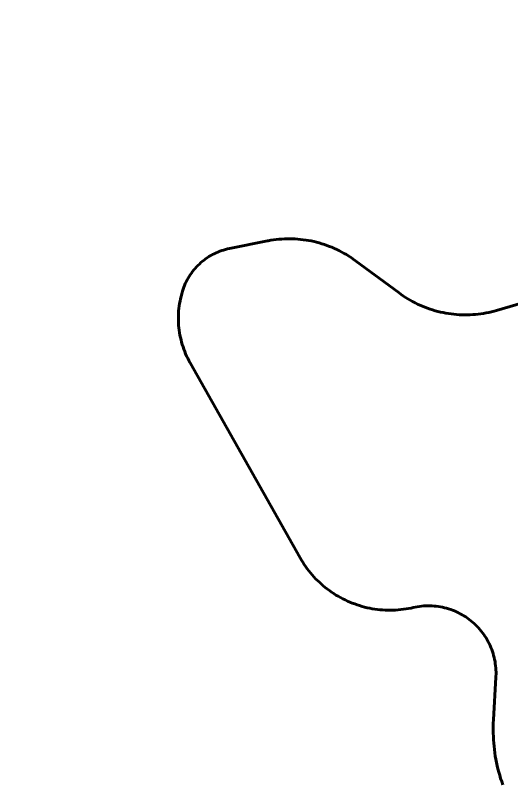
# Model space of a CAD drawing. Extents: x -1643653 to 4543381, y 1624270 to 13878484.
# Drawn here: x 597960 to 598561, y 8967673 to 8968607 of the extents above; entities that cross this region are included whole.
import ezdxf

# ---------------------------------------------------------------- set-up
doc = ezdxf.new("R2010")
doc.units = 0
doc.header["$LTSCALE"] = 200
for name, color, linetype, lineweight in [('1', 7, 'Continuous', 13), ('27', 7, 'Continuous', 53), ('60', 7, 'Continuous', 53)]:
    doc.layers.add(name, color=color, linetype=linetype, lineweight=lineweight)

msp = doc.modelspace()

# ---------------------------------------------------------------- linework, layer by layer
at = {"layer": '1', "lineweight": 25}
msp.add_spline([(814781, 9009175.5), (814787.2, 9009173.4), (814796.9, 9009173.4), (814799.4, 9009172.4), (814805.1, 9009174.5), (814805.6, 9009176.5), (814811.7, 9009179.5), (814811.7, 9009179.5), (814801.5, 9009181), (814790.7, 9009181.5), (814784.1, 9009183.1), (814777.4, 9009185.1), (814778.4, 9009175.5)], degree=3, dxfattribs=at)
at = {"layer": '27'}
for points in [[(598160.8, 8968263.1), (598161.4, 8968266), (598162.2, 8968268.9), (598162.7, 8968270.6), (598163.2, 8968272.3), (598163.9, 8968274.7), (598164.8, 8968277), (598165.7, 8968279.3), (598166.6, 8968281.5), (598167.7, 8968283.7), (598168.8, 8968285.9), (598170, 8968288), (598171.3, 8968290.1), (598172.6, 8968292.2), (598174, 8968294.2), (598175.4, 8968296.2), (598177, 8968298.1), (598178.6, 8968300), (598180.2, 8968301.8), (598181.9, 8968303.5), (598183.7, 8968305.2), (598185.5, 8968306.9), (598187.3, 8968308.5), (598189.3, 8968310), (598191.2, 8968311.5), (598193.2, 8968312.8), (598195.3, 8968314.2), (598197.4, 8968315.4), (598199.5, 8968316.6), (598201.7, 8968317.8), (598203.9, 8968318.8), (598206.2, 8968319.8), (598208.5, 8968320.7), (598210.8, 8968321.5), (598213.1, 8968322.2), (598215.5, 8968322.9), (598217.8, 8968323.5), (598220.2, 8968324), (598220.2, 8968324), (598266.2, 8968333.2), (598266.2, 8968333.2), (598267.3, 8968333.5), (598270.5, 8968334), (598273.8, 8968334.5), (598277, 8968335), (598280.3, 8968335.3), (598283.6, 8968335.6), (598286.9, 8968335.7), (598290.1, 8968335.8), (598293.4, 8968335.9), (598296.7, 8968335.8), (598300, 8968335.7), (598303.3, 8968335.5), (598306.6, 8968335.2), (598309.8, 8968334.8), (598313.1, 8968334.3), (598316.3, 8968333.8), (598319.5, 8968333.2), (598322.8, 8968332.5), (598325.9, 8968331.7), (598329.1, 8968330.9), (598332.3, 8968329.9), (598335.4, 8968328.9), (598338.5, 8968327.9), (598341.6, 8968326.7), (598344.6, 8968325.5), (598347.7, 8968324.2), (598350.6, 8968322.8), (598353.6, 8968321.4), (598356.5, 8968319.8), (598359.4, 8968318.2), (598362.2, 8968316.6), (598365, 8968314.9), (598367.8, 8968313.1), (598370.5, 8968311.2), (598373.1, 8968309.3), (598373.1, 8968309.3), (598426, 8968270.1), (598426, 8968270.1), (598428.6, 8968268.2), (598431.3, 8968266.3), (598434, 8968264.5), (598436.8, 8968262.8), (598439.7, 8968261.2), (598442.5, 8968259.6), (598445.5, 8968258), (598448.4, 8968256.6), (598451.4, 8968255.2), (598454.4, 8968253.9), (598457.5, 8968252.7), (598460.5, 8968251.5), (598463.6, 8968250.5), (598466.8, 8968249.5), (598469.9, 8968248.5), (598473.1, 8968247.7), (598476.3, 8968246.9), (598479.5, 8968246.2), (598482.7, 8968245.6), (598486, 8968245.1), (598489.2, 8968244.6), (598492.5, 8968244.2)], [(598492.5, 8968244.2), (598489.2, 8968244.6), (598486, 8968245.1), (598482.7, 8968245.6), (598479.5, 8968246.2), (598476.3, 8968246.9), (598473.1, 8968247.7), (598469.9, 8968248.5), (598466.8, 8968249.5), (598463.6, 8968250.5), (598460.5, 8968251.5), (598457.5, 8968252.7), (598454.4, 8968253.9), (598451.4, 8968255.2), (598448.4, 8968256.6), (598445.5, 8968258), (598442.5, 8968259.6), (598439.7, 8968261.2), (598436.8, 8968262.8), (598434, 8968264.5), (598431.3, 8968266.3), (598428.6, 8968268.2), (598426, 8968270.1), (598426, 8968270.1), (598373.1, 8968309.3), (598373.1, 8968309.3), (598370.5, 8968311.2), (598367.8, 8968313.1), (598365, 8968314.9), (598362.2, 8968316.6), (598359.4, 8968318.2), (598356.5, 8968319.8), (598353.6, 8968321.4), (598350.6, 8968322.8), (598347.7, 8968324.2), (598344.6, 8968325.5), (598341.6, 8968326.7), (598338.5, 8968327.9), (598335.4, 8968328.9), (598332.3, 8968329.9), (598329.1, 8968330.9), (598325.9, 8968331.7), (598322.8, 8968332.5), (598319.5, 8968333.2), (598316.3, 8968333.8), (598313.1, 8968334.3), (598309.8, 8968334.8), (598306.6, 8968335.2), (598303.3, 8968335.5), (598300, 8968335.7), (598296.7, 8968335.8), (598293.4, 8968335.9), (598290.1, 8968335.8), (598286.9, 8968335.7), (598283.6, 8968335.6), (598280.3, 8968335.3), (598277, 8968335), (598273.8, 8968334.5), (598270.5, 8968334), (598267.3, 8968333.5), (598266.2, 8968333.2), (598266.2, 8968333.2), (598220.2, 8968324), (598220.2, 8968324), (598217.8, 8968323.5), (598215.5, 8968322.9), (598213.1, 8968322.2), (598210.8, 8968321.5), (598208.5, 8968320.7), (598206.2, 8968319.8), (598203.9, 8968318.8), (598201.7, 8968317.8), (598199.5, 8968316.6), (598197.4, 8968315.4), (598195.3, 8968314.2), (598193.2, 8968312.8), (598191.2, 8968311.5), (598189.3, 8968310), (598187.3, 8968308.5), (598185.5, 8968306.9), (598183.7, 8968305.2), (598181.9, 8968303.5), (598180.2, 8968301.8), (598178.6, 8968300), (598177, 8968298.1), (598175.4, 8968296.2), (598174, 8968294.2), (598172.6, 8968292.2), (598171.3, 8968290.1), (598170, 8968288), (598168.8, 8968285.9), (598167.7, 8968283.7), (598166.6, 8968281.5), (598165.7, 8968279.3), (598164.8, 8968277), (598163.9, 8968274.7), (598163.2, 8968272.3), (598162.7, 8968270.6), (598162.2, 8968268.9), (598161.4, 8968266), (598160.8, 8968263.1)], [(598488.7, 8967885.8), (598486.2, 8967886.6), (598483.8, 8967887.3), (598481.3, 8967888), (598478.8, 8967888.5), (598476.3, 8967889), (598473.8, 8967889.4), (598471.2, 8967889.8), (598468.7, 8967890), (598466.1, 8967890.2), (598463.6, 8967890.3), (598461, 8967890.3), (598458.4, 8967890.2), (598455.9, 8967890.1), (598453.3, 8967889.9), (598450.8, 8967889.6), (598448.2, 8967889.2), (598445.7, 8967888.7), (598443.2, 8967888.2), (598443.2, 8967888.2), (598440.7, 8967887.6), (598437.6, 8967887), (598434.5, 8967886.5), (598431.3, 8967886), (598428.2, 8967885.7), (598425, 8967885.3), (598421.9, 8967885.1), (598418.7, 8967885), (598415.6, 8967884.9), (598412.4, 8967885), (598409.2, 8967885.1), (598406.1, 8967885.2), (598402.9, 8967885.5), (598399.8, 8967885.8), (598396.7, 8967886.3), (598393.5, 8967886.8), (598390.4, 8967887.3), (598387.3, 8967888), (598384.2, 8967888.8), (598381.2, 8967889.6), (598378.2, 8967890.5), (598375.2, 8967891.4), (598372.2, 8967892.5), (598369.2, 8967893.6), (598366.3, 8967894.8), (598363.4, 8967896), (598360.5, 8967897.4), (598357.7, 8967898.8), (598354.9, 8967900.3), (598352.1, 8967901.8), (598349.4, 8967903.4), (598346.8, 8967905.1), (598344.1, 8967906.9), (598341.5, 8967908.7), (598339, 8967910.6), (598336.5, 8967912.6), (598334.1, 8967914.6), (598331.7, 8967916.6), (598329.3, 8967918.8), (598327.1, 8967921), (598324.8, 8967923.2), (598322.7, 8967925.5), (598320.6, 8967927.9), (598318.5, 8967930.3), (598316.6, 8967932.8), (598314.6, 8967935.3), (598312.8, 8967937.8), (598311, 8967940.4), (598309.2, 8967943.1), (598307.6, 8967945.8), (598306, 8967948.5), (598172.4, 8968185.4), (598172.4, 8968185.4), (598172.2, 8968185.6), (598170.8, 8968188.2), (598169.5, 8968190.9), (598168.2, 8968193.5), (598167, 8968196.2), (598165.9, 8968199), (598164.8, 8968201.8), (598163.8, 8968204.6), (598162.9, 8968207.4), (598162.1, 8968210.2), (598161.4, 8968213.1), (598160.7, 8968216), (598160.1, 8968218.9), (598159.6, 8968221.8), (598159.2, 8968224.8), (598158.8, 8968227.7), (598158.5, 8968230.7), (598158.3, 8968233.6), (598158.2, 8968236.6), (598158.2, 8968239.6), (598158.2, 8968242.5), (598158.3, 8968245.5), (598158.5, 8968248.4), (598158.8, 8968251.4), (598159.2, 8968254.3), (598159.6, 8968257.3), (598160.2, 8968260.2), (598160.8, 8968263.1)], [(598160.8, 8968263.1), (598160.2, 8968260.2), (598159.6, 8968257.3), (598159.2, 8968254.3), (598158.8, 8968251.4), (598158.5, 8968248.4), (598158.3, 8968245.5), (598158.2, 8968242.5), (598158.2, 8968239.6), (598158.2, 8968236.6), (598158.3, 8968233.6), (598158.5, 8968230.7), (598158.8, 8968227.7), (598159.2, 8968224.8), (598159.6, 8968221.8), (598160.1, 8968218.9), (598160.7, 8968216), (598161.4, 8968213.1), (598162.1, 8968210.2), (598162.9, 8968207.4), (598163.8, 8968204.6), (598164.8, 8968201.8), (598165.9, 8968199), (598167, 8968196.2), (598168.2, 8968193.5), (598169.5, 8968190.9), (598170.8, 8968188.2), (598172.2, 8968185.6), (598172.4, 8968185.4), (598172.4, 8968185.4), (598306, 8967948.5), (598307.6, 8967945.8), (598309.2, 8967943.1), (598311, 8967940.4), (598312.8, 8967937.8), (598314.6, 8967935.3), (598316.6, 8967932.8), (598318.5, 8967930.3), (598320.6, 8967927.9), (598322.7, 8967925.5), (598324.8, 8967923.2), (598327.1, 8967921), (598329.3, 8967918.8), (598331.7, 8967916.6), (598334.1, 8967914.6), (598336.5, 8967912.6), (598339, 8967910.6), (598341.5, 8967908.7), (598344.1, 8967906.9), (598346.8, 8967905.1), (598349.4, 8967903.4), (598352.1, 8967901.8), (598354.9, 8967900.3), (598357.7, 8967898.8), (598360.5, 8967897.4), (598363.4, 8967896), (598366.3, 8967894.8), (598369.2, 8967893.6), (598372.2, 8967892.5), (598375.2, 8967891.4), (598378.2, 8967890.5), (598381.2, 8967889.6), (598384.2, 8967888.8), (598387.3, 8967888), (598390.4, 8967887.3), (598393.5, 8967886.8), (598396.7, 8967886.3), (598399.8, 8967885.8), (598402.9, 8967885.5), (598406.1, 8967885.2), (598409.2, 8967885.1), (598412.4, 8967885), (598415.6, 8967884.9), (598418.7, 8967885), (598421.9, 8967885.1), (598425, 8967885.3), (598428.2, 8967885.7), (598431.3, 8967886), (598434.5, 8967886.5), (598437.6, 8967887), (598440.7, 8967887.6), (598443.2, 8967888.2), (598443.2, 8967888.2), (598445.7, 8967888.7), (598448.2, 8967889.2), (598450.8, 8967889.6), (598453.3, 8967889.9), (598455.9, 8967890.1), (598458.4, 8967890.2), (598461, 8967890.3), (598463.6, 8967890.3), (598466.1, 8967890.2), (598468.7, 8967890), (598471.2, 8967889.8), (598473.8, 8967889.4), (598476.3, 8967889), (598478.8, 8967888.5), (598481.3, 8967888), (598483.8, 8967887.3), (598486.2, 8967886.6), (598488.7, 8967885.8)], [(598492.5, 8968244.2), (598495.8, 8968243.9), (598499, 8968243.7), (598502.3, 8968243.6), (598505.6, 8968243.5), (598508.9, 8968243.5), (598512.2, 8968243.6), (598515.5, 8968243.8), (598518.7, 8968244.1), (598522, 8968244.4), (598525.3, 8968244.8), (598528.5, 8968245.3), (598531.8, 8968245.9), (598535, 8968246.5), (598538.2, 8968247.3), (598541.4, 8968248.1), (598544.5, 8968249), (598544.5, 8968249), (598600.8, 8968265.5)], [(598600.8, 8968265.5), (598544.5, 8968249), (598544.5, 8968249), (598541.4, 8968248.1), (598538.2, 8968247.3), (598535, 8968246.5), (598531.8, 8968245.9), (598528.5, 8968245.3), (598525.3, 8968244.8), (598522, 8968244.4), (598518.7, 8968244.1), (598515.5, 8968243.8), (598512.2, 8968243.6), (598508.9, 8968243.5), (598505.6, 8968243.5), (598502.3, 8968243.6), (598499, 8968243.7), (598495.8, 8968243.9), (598492.5, 8968244.2)], [(598551.9, 8967673), (598550.6, 8967676.8), (598549.3, 8967680.6), (598548.2, 8967684.5), (598547.1, 8967688.3), (598546.1, 8967692.2), (598545.2, 8967696.1), (598544.3, 8967700), (598543.6, 8967703.9), (598542.9, 8967707.8), (598542.3, 8967711.8), (598541.8, 8967715.8), (598541.3, 8967719.7), (598541, 8967723.7), (598540.7, 8967727.7), (598540.5, 8967731.7), (598540.3, 8967735.7), (598540.3, 8967739.7), (598540.3, 8967743.7), (598540.4, 8967747.7), (598540.6, 8967751.7), (598540.6, 8967751.7), (598543.6, 8967803.6), (598543.6, 8967803.6), (598543.7, 8967804.7), (598543.8, 8967807.3), (598543.8, 8967809.8), (598543.7, 8967812.4), (598543.5, 8967815), (598543.3, 8967817.5), (598542.9, 8967820.1), (598542.5, 8967822.6), (598542, 8967825.1), (598541.5, 8967827.6), (598540.8, 8967830.1), (598540.1, 8967832.5), (598539.3, 8967835), (598538.5, 8967837.4), (598537.5, 8967839.8), (598536.5, 8967842.1), (598535.4, 8967844.4), (598534.2, 8967846.7), (598533, 8967849), (598531.7, 8967851.2), (598530.3, 8967853.3), (598528.9, 8967855.4), (598527.4, 8967857.5), (598525.8, 8967859.5), (598524.2, 8967861.5), (598522.5, 8967863.4), (598520.7, 8967865.3), (598518.9, 8967867.1), (598517.1, 8967868.9), (598515.2, 8967870.6), (598513.2, 8967872.2), (598511.2, 8967873.8), (598509.1, 8967875.3), (598507, 8967876.7), (598504.8, 8967878.1), (598502.6, 8967879.4), (598500.4, 8967880.7), (598498.1, 8967881.8), (598495.8, 8967882.9), (598493.4, 8967884), (598491.1, 8967884.9), (598488.7, 8967885.8)], [(598488.7, 8967885.8), (598491.1, 8967884.9), (598493.4, 8967884), (598495.8, 8967882.9), (598498.1, 8967881.8), (598500.4, 8967880.7), (598502.6, 8967879.4), (598504.8, 8967878.1), (598507, 8967876.7), (598509.1, 8967875.3), (598511.2, 8967873.8), (598513.2, 8967872.2), (598515.2, 8967870.6), (598517.1, 8967868.9), (598518.9, 8967867.1), (598520.7, 8967865.3), (598522.5, 8967863.4), (598524.2, 8967861.5), (598525.8, 8967859.5), (598527.4, 8967857.5), (598528.9, 8967855.4), (598530.3, 8967853.3), (598531.7, 8967851.2), (598533, 8967849), (598534.2, 8967846.7), (598535.4, 8967844.4), (598536.5, 8967842.1), (598537.5, 8967839.8), (598538.5, 8967837.4), (598539.3, 8967835), (598540.1, 8967832.5), (598540.8, 8967830.1), (598541.5, 8967827.6), (598542, 8967825.1), (598542.5, 8967822.6), (598542.9, 8967820.1), (598543.3, 8967817.5), (598543.5, 8967815), (598543.7, 8967812.4), (598543.8, 8967809.8), (598543.8, 8967807.3), (598543.7, 8967804.7), (598543.6, 8967803.6), (598543.6, 8967803.6), (598540.6, 8967751.7), (598540.6, 8967751.7), (598540.4, 8967747.7), (598540.3, 8967743.7), (598540.3, 8967739.7), (598540.3, 8967735.7), (598540.5, 8967731.7), (598540.7, 8967727.7), (598541, 8967723.7), (598541.3, 8967719.7), (598541.8, 8967715.8), (598542.3, 8967711.8), (598542.9, 8967707.8), (598543.6, 8967703.9), (598544.3, 8967700), (598545.2, 8967696.1), (598546.1, 8967692.2), (598547.1, 8967688.3), (598548.2, 8967684.5), (598549.3, 8967680.6), (598550.6, 8967676.8), (598551.9, 8967673)]]:
    msp.add_lwpolyline(points, dxfattribs=at)
at = {"layer": '60'}
for points in [[(598492.5, 8968244.2), (598489.2, 8968244.6), (598486, 8968245.1), (598482.7, 8968245.6), (598479.5, 8968246.2), (598476.3, 8968246.9), (598473.1, 8968247.7), (598469.9, 8968248.5), (598466.8, 8968249.5), (598463.6, 8968250.5), (598460.5, 8968251.5), (598457.5, 8968252.7), (598454.4, 8968253.9), (598451.4, 8968255.2), (598448.4, 8968256.6), (598445.5, 8968258), (598442.5, 8968259.6), (598439.7, 8968261.2), (598436.8, 8968262.8), (598434, 8968264.5), (598431.3, 8968266.3), (598428.6, 8968268.2), (598426, 8968270.1), (598426, 8968270.1), (598373.1, 8968309.3), (598373.1, 8968309.3), (598370.5, 8968311.2), (598367.8, 8968313.1), (598365, 8968314.9), (598362.2, 8968316.6), (598359.4, 8968318.2), (598356.5, 8968319.8), (598353.6, 8968321.4), (598350.6, 8968322.8), (598347.7, 8968324.2), (598344.6, 8968325.5), (598341.6, 8968326.7), (598338.5, 8968327.9), (598335.4, 8968328.9), (598332.3, 8968329.9), (598329.1, 8968330.9), (598325.9, 8968331.7), (598322.8, 8968332.5), (598319.5, 8968333.2), (598316.3, 8968333.8), (598313.1, 8968334.3), (598309.8, 8968334.8), (598306.6, 8968335.2), (598303.3, 8968335.5), (598300, 8968335.7), (598296.7, 8968335.8), (598293.4, 8968335.9), (598290.1, 8968335.8), (598286.9, 8968335.7), (598283.6, 8968335.6), (598280.3, 8968335.3), (598277, 8968335), (598273.8, 8968334.5), (598270.5, 8968334), (598267.3, 8968333.5), (598266.2, 8968333.2), (598266.2, 8968333.2), (598220.2, 8968324), (598220.2, 8968324), (598217.8, 8968323.5), (598215.5, 8968322.9), (598213.1, 8968322.2), (598210.8, 8968321.5), (598208.5, 8968320.7), (598206.2, 8968319.8), (598203.9, 8968318.8), (598201.7, 8968317.8), (598199.5, 8968316.6), (598197.4, 8968315.4), (598195.3, 8968314.2), (598193.2, 8968312.8), (598191.2, 8968311.5), (598189.3, 8968310), (598187.3, 8968308.5), (598185.5, 8968306.9), (598183.7, 8968305.2), (598181.9, 8968303.5), (598180.2, 8968301.8), (598178.6, 8968300), (598177, 8968298.1), (598175.4, 8968296.2), (598174, 8968294.2), (598172.6, 8968292.2), (598171.3, 8968290.1), (598170, 8968288), (598168.8, 8968285.9), (598167.7, 8968283.7), (598166.6, 8968281.5), (598165.7, 8968279.3), (598164.8, 8968277), (598163.9, 8968274.7), (598163.2, 8968272.3), (598162.7, 8968270.6), (598162.2, 8968268.9), (598161.4, 8968266), (598160.8, 8968263.1)], [(598160.8, 8968263.1), (598160.2, 8968260.2), (598159.6, 8968257.3), (598159.2, 8968254.3), (598158.8, 8968251.4), (598158.5, 8968248.4), (598158.3, 8968245.5), (598158.2, 8968242.5), (598158.2, 8968239.6), (598158.2, 8968236.6), (598158.3, 8968233.6), (598158.5, 8968230.7), (598158.8, 8968227.7), (598159.2, 8968224.8), (598159.6, 8968221.8), (598160.1, 8968218.9), (598160.7, 8968216), (598161.4, 8968213.1), (598162.1, 8968210.2), (598162.9, 8968207.4), (598163.8, 8968204.6), (598164.8, 8968201.8), (598165.9, 8968199), (598167, 8968196.2), (598168.2, 8968193.5), (598169.5, 8968190.9), (598170.8, 8968188.2), (598172.2, 8968185.6), (598172.4, 8968185.4), (598172.4, 8968185.4), (598306, 8967948.5), (598307.6, 8967945.8), (598309.2, 8967943.1), (598311, 8967940.4), (598312.8, 8967937.8), (598314.6, 8967935.3), (598316.6, 8967932.8), (598318.5, 8967930.3), (598320.6, 8967927.9), (598322.7, 8967925.5), (598324.8, 8967923.2), (598327.1, 8967921), (598329.3, 8967918.8), (598331.7, 8967916.6), (598334.1, 8967914.6), (598336.5, 8967912.6), (598339, 8967910.6), (598341.5, 8967908.7), (598344.1, 8967906.9), (598346.8, 8967905.1), (598349.4, 8967903.4), (598352.1, 8967901.8), (598354.9, 8967900.3), (598357.7, 8967898.8), (598360.5, 8967897.4), (598363.4, 8967896), (598366.3, 8967894.8), (598369.2, 8967893.6), (598372.2, 8967892.5), (598375.2, 8967891.4), (598378.2, 8967890.5), (598381.2, 8967889.6), (598384.2, 8967888.8), (598387.3, 8967888), (598390.4, 8967887.3), (598393.5, 8967886.8), (598396.7, 8967886.3), (598399.8, 8967885.8), (598402.9, 8967885.5), (598406.1, 8967885.2), (598409.2, 8967885.1), (598412.4, 8967885), (598415.6, 8967884.9), (598418.7, 8967885), (598421.9, 8967885.1), (598425, 8967885.3), (598428.2, 8967885.7), (598431.3, 8967886), (598434.5, 8967886.5), (598437.6, 8967887), (598440.7, 8967887.6), (598443.2, 8967888.2), (598443.2, 8967888.2), (598445.7, 8967888.7), (598448.2, 8967889.2), (598450.8, 8967889.6), (598453.3, 8967889.9), (598455.9, 8967890.1), (598458.4, 8967890.2), (598461, 8967890.3), (598463.6, 8967890.3), (598466.1, 8967890.2), (598468.7, 8967890), (598471.2, 8967889.8), (598473.8, 8967889.4), (598476.3, 8967889), (598478.8, 8967888.5), (598481.3, 8967888), (598483.8, 8967887.3), (598486.2, 8967886.6), (598488.7, 8967885.8)], [(598600.8, 8968265.5), (598544.5, 8968249), (598544.5, 8968249), (598541.4, 8968248.1), (598538.2, 8968247.3), (598535, 8968246.5), (598531.8, 8968245.9), (598528.5, 8968245.3), (598525.3, 8968244.8), (598522, 8968244.4), (598518.7, 8968244.1), (598515.5, 8968243.8), (598512.2, 8968243.6), (598508.9, 8968243.5), (598505.6, 8968243.5), (598502.3, 8968243.6), (598499, 8968243.7), (598495.8, 8968243.9), (598492.5, 8968244.2)], [(598488.7, 8967885.8), (598491.1, 8967884.9), (598493.4, 8967884), (598495.8, 8967882.9), (598498.1, 8967881.8), (598500.4, 8967880.7), (598502.6, 8967879.4), (598504.8, 8967878.1), (598507, 8967876.7), (598509.1, 8967875.3), (598511.2, 8967873.8), (598513.2, 8967872.2), (598515.2, 8967870.6), (598517.1, 8967868.9), (598518.9, 8967867.1), (598520.7, 8967865.3), (598522.5, 8967863.4), (598524.2, 8967861.5), (598525.8, 8967859.5), (598527.4, 8967857.5), (598528.9, 8967855.4), (598530.3, 8967853.3), (598531.7, 8967851.2), (598533, 8967849), (598534.2, 8967846.7), (598535.4, 8967844.4), (598536.5, 8967842.1), (598537.5, 8967839.8), (598538.5, 8967837.4), (598539.3, 8967835), (598540.1, 8967832.5), (598540.8, 8967830.1), (598541.5, 8967827.6), (598542, 8967825.1), (598542.5, 8967822.6), (598542.9, 8967820.1), (598543.3, 8967817.5), (598543.5, 8967815), (598543.7, 8967812.4), (598543.8, 8967809.8), (598543.8, 8967807.3), (598543.7, 8967804.7), (598543.6, 8967803.6), (598543.6, 8967803.6), (598540.6, 8967751.7), (598540.6, 8967751.7), (598540.4, 8967747.7), (598540.3, 8967743.7), (598540.3, 8967739.7), (598540.3, 8967735.7), (598540.5, 8967731.7), (598540.7, 8967727.7), (598541, 8967723.7), (598541.3, 8967719.7), (598541.8, 8967715.8), (598542.3, 8967711.8), (598542.9, 8967707.8), (598543.6, 8967703.9), (598544.3, 8967700), (598545.2, 8967696.1), (598546.1, 8967692.2), (598547.1, 8967688.3), (598548.2, 8967684.5), (598549.3, 8967680.6), (598550.6, 8967676.8), (598551.9, 8967673)]]:
    msp.add_lwpolyline(points, dxfattribs=at)

doc.saveas('drawing.dxf')
